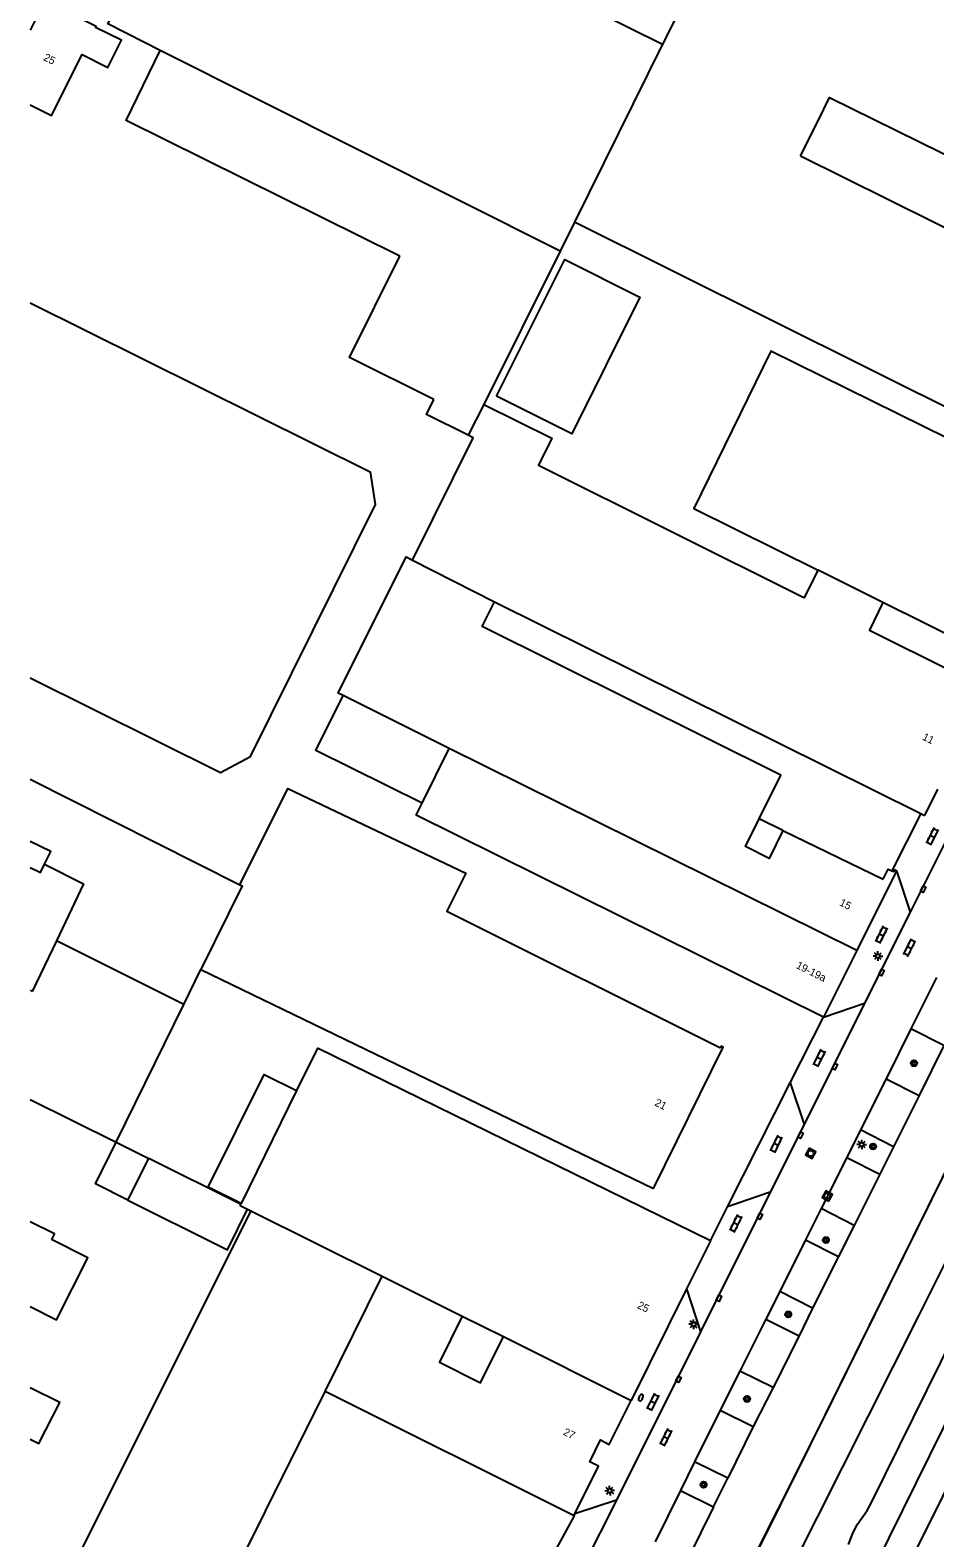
# Model space of a CAD drawing. Extents: x 135999 to 138000, y 396000 to 398501.
# Drawn here: x 136000 to 136118.4, y 397514.6 to 397711.8 of the extents above; entities that cross this region are included whole.
import ezdxf

# ---------------------------------------------------------------- set-up
doc = ezdxf.new("R2010")
doc.units = 0
for name, color, linetype in [('gg-afsc-hekwerk', 7, 'Continuous'), ('gg-anno-huisnummerreeks BGT', 7, 'Continuous'), ('gg-aspt-spoorlijn', 7, 'Continuous'), ('gg-bbg-bijgebouw', 7, 'Continuous'), ('gg-bbg-gedigitaliseerde bebouwing', 7, 'Continuous'), ('gg-bbg-gedigitaliseerde bijgebouw', 7, 'Continuous'), ('gg-bbg-hoofdgebouw', 7, 'Continuous'), ('gg-bbg-luifel en loopbrug', 7, 'Continuous'), ('gg-bbg-tussenscheiding', 7, 'Continuous'), ('gg-knt-verharding', 7, 'Continuous'), ('gg-knt-verharding nz', 7, 'Continuous'), ('gt-grn-bladgrens', 7, 'Continuous'), ('gt-grn-groengrens', 7, 'Continuous'), ('gt-grn-vlakafsluiter', 7, 'Continuous'), ('gt-symb-boom', 7, 'Continuous'), ('gt-symb-brandkraan', 7, 'Continuous'), ('gt-symb-klinker verharding', 7, 'Continuous'), ('gt-symb-kolk center center', 7, 'Continuous'), ('gt-symb-lichtmast', 7, 'Continuous'), ('gt-symb-rioolschacht', 7, 'Continuous'), ('gx-grn-maaiveld', 7, 'Continuous')]:
    doc.layers.add(name, color=color, linetype=linetype)

# ---------------------------------------------------------------- blocks, each defined once
blk = doc.blocks.new('gt0-KL1')
at = {"layer": 'gt-symb-klinker verharding'}
for p, q in [((-1.15, 0.3), (1.15, 0.3)), ((-1, -0.3), (-1, 0.3)), ((-0.5, 0.3), (-0.5, 0.45)), ((0, -0.3), (0, 0.3)), ((0.5, 0.3), (0.5, 0.45)), ((1, -0.3), (1, 0.3)), ((-1.15, -0.3), (1.15, -0.3)), ((-0.5, -0.45), (-0.5, -0.3)), ((0.5, -0.45), (0.5, -0.3))]:
    blk.add_line(p, q, dxfattribs=at)
blk = doc.blocks.new('gt0-LMAST')
at = {"layer": 'gt-symb-lichtmast'}
for p, q in [((-0.18, 0.17), (-0.45, 0.44)), ((-0.01, 0.25), (-0.01, 0.62)), ((0.17, 0.17), (0.44, 0.44)), ((-0.26, 0), (-0.63, 0)), ((-0.18, -0.18), (-0.45, -0.45)), ((-0.01, -0.25), (-0.01, -0.63)), ((0.44, -0.45), (0.17, -0.18)), ((0.24, 0), (0.62, 0))]:
    blk.add_line(p, q, dxfattribs=at)
blk.add_circle((-0.01, 0), 0.25, dxfattribs=at)
blk = doc.blocks.new('gt0-RS')
at = {"layer": 'gt-symb-rioolschacht'}
blk.add_lwpolyline([(-0.5, -0.5), (0.5, -0.5), (0.5, 0.5), (-0.5, 0.5)], close=True, dxfattribs=at)
blk.add_circle((0, 0), 0.375, dxfattribs=at)
blk = doc.blocks.new('gt0-BOOM')
at = {"layer": 'gt-symb-boom'}
for radius in [0.4, 0.2]:
    blk.add_circle((0, 0), radius, dxfattribs=at)
blk = doc.blocks.new('gt0-KOLKCC')
at = {"layer": 'gt-symb-kolk center center'}
blk.add_lwpolyline([(-0.38, 0.2), (0.38, 0.2), (0.38, -0.2), (-0.38, -0.2)], close=True, dxfattribs=at)
blk = doc.blocks.new('gt0-BR')
at = {"layer": 'gt-symb-brandkraan'}
for centre, radius, start, end in [((-0.24, 0), 0.206, 107.5669, 252.4331), ((0.6, -2.66), 3, 106.892, 107.5669), ((0, -0.69), 0.938, 73.108, 106.892), ((-0.6, -2.66), 3, 72.4331, 73.108), ((0.24, 0), 0.206, 287.567, 72.4331), ((0.6, 2.66), 3, 252.4331, 253.108), ((0, 0.69), 0.938, 253.108, 286.8921), ((-0.6, 2.66), 3, 286.8921, 287.567)]:
    blk.add_arc(centre, radius, start, end, dxfattribs=at)

msp = doc.modelspace()

# ---------------------------------------------------------------- linework, layer by layer
at = {"layer": 'gg-afsc-hekwerk'}
msp.add_line((136116.55, 397609.36), (136112.78, 397601.89), dxfattribs=at)
msp.add_lwpolyline([(136206.22, 397710.07), (136203.26, 397711.27), (136196.98, 397710.23), (136193.86, 397709.75), (136188.71, 397699.53), (136178.32, 397679.53), (136172.59, 397668.77), (136160.48, 397645.24), (136132.77, 397588.81), (136102.14, 397526.87), (136090.23, 397502.97), (136088.59, 397499.81), (136086.91, 397496.59), (136075.23, 397472.87), (136076.15, 397472.41)], dxfattribs=at)
at = {"layer": 'gg-aspt-spoorlijn'}
for points in [[(136075.9, 397441.46), (136078.9, 397447.5), (136110.62, 397511), (136126.65, 397543.4), (136168.42, 397626.98), (136182.98, 397656.49), (136206.97, 397704.32), (136208.88, 397708.17)], [(136081.38, 397443.76), (136105.46, 397491.91), (136152.12, 397585.65), (136171.93, 397625.02), (136194.83, 397671.15), (136212.4, 397706.41)]]:
    msp.add_lwpolyline(points, dxfattribs=at)
at = {"layer": 'gg-bbg-bijgebouw'}
msp.add_line((136028.9, 397557.41), (136019.37, 397538.46), dxfattribs=at)
msp.add_lwpolyline([(136019.37, 397538.46), (136005.72, 397511.12), (136022.99, 397502.49), (136038.6, 397533.78)], dxfattribs=at)
at = {"layer": 'gg-bbg-gedigitaliseerde bebouwing'}
for p, q in [((136100.84, 397695.39), (136103.07, 397699.88)), ((136071.25, 397686.71), (136069.38, 397682.94)), ((136125.05, 397659.93), (136071.25, 397686.71)), ((136069.38, 397682.94), (136059.39, 397662.89)), ((136101.36, 397637.59), (136103.12, 397641.19)), ((136060.76, 397637.07), (136116.55, 397609.36)), ((136054.84, 397617.88), (136040.96, 397624.79)), ((136051.29, 397610.71), (136054.84, 397617.88)), ((136116.55, 397609.36), (136117.04, 397609.12)), ((136098.51, 397607.16), (136111.66, 397600.78)), ((136003.43, 397592.71), (136000.28, 397586.11)), ((136020.11, 397584.38), (136022.36, 397588.96)), ((136022.36, 397588.96), (136081.58, 397560.33)), ((136000, 397586.25), (136000.28, 397586.11)), ((136011.26, 397566.38), (136020.11, 397584.38)), ((136037.6, 397578.68), (136034.87, 397573.13)), ((136089.05, 397553.49), (136037.6, 397578.68)), ((136000, 397571.97), (136011.26, 397566.38)), ((136034.87, 397573.13), (136027.61, 397558.38)), ((136027.61, 397558.38), (136027.55, 397558.27)), ((136028.46, 397557.62), (136028.9, 397557.41)), ((136003.2, 397554.45), (136002.8, 397553.64)), ((136056.56, 397543.63), (136061.94, 397540.95))]:
    msp.add_line(p, q, dxfattribs=at)
for points in [[(136103.07, 397699.88), (136104.63, 397703.04), (136136.86, 397687.15)], [(136052.84, 397663.52), (136041.79, 397669.03), (136048.38, 397682.27)], [(136123.46, 397656.75), (136096.92, 397669.84), (136086.86, 397649.26), (136103.12, 397641.19)], [(136057.32, 397658.84), (136051.86, 397661.55), (136052.84, 397663.52)], [(136059.39, 397662.89), (136068.27, 397658.47), (136066.52, 397654.94), (136101.36, 397637.59)], [(136050.05, 397642.52), (136058, 397658.5), (136057.32, 397658.84)], [(136040.96, 397624.79), (136040.32, 397625.1), (136049.21, 397642.94), (136050.05, 397642.52)], [(136095.41, 397608.66), (136098.26, 397614.41), (136059.15, 397633.83), (136060.76, 397637.07)], [(136027.44, 397600.05), (136033.72, 397612.65), (136057.03, 397601.59), (136054.53, 397596.59), (136090.35, 397578.74)], [(136103.81, 397582.73), (136050.52, 397609.16), (136051.29, 397610.71)], [(136098.51, 397607.16), (136096.7, 397603.51), (136093.61, 397605.04), (136095.41, 397608.66)], [(136000, 397544.87), (136003.47, 397543.13), (136007.54, 397551.27), (136002.8, 397553.64)], [(136056.56, 397543.63), (136053.56, 397537.6), (136058.93, 397534.92), (136061.94, 397540.95)], [(136000, 397527.55), (136001.16, 397526.97), (136003.88, 397532.33), (136000, 397534.26)]]:
    msp.add_lwpolyline(points, dxfattribs=at)
at = {"layer": 'gg-bbg-gedigitaliseerde bijgebouw'}
for p, q in [((136000, 397613.85), (136027.44, 397600.05)), ((136012.8, 397558.8), (136015.52, 397564.26)), ((136027.55, 397558.27), (136015.52, 397564.26)), ((136012.8, 397558.8), (136024.88, 397552.79))]:
    msp.add_line(p, q, dxfattribs=at)
for points in [[(136061.05, 397663.94), (136069.96, 397681.84), (136079.81, 397676.93), (136070.89, 397659.03), (136061.05, 397663.94)], [(136001.9, 397602.75), (136002.69, 397604.39), (136000, 397605.7)], [(136001.9, 397602.75), (136006.99, 397600.17), (136003.43, 397592.71)], [(136024.88, 397552.79), (136025.82, 397552.32), (136028.46, 397557.62)]]:
    msp.add_lwpolyline(points, dxfattribs=at)
at = {"layer": 'gg-bbg-hoofdgebouw'}
for p, q in [((136017, 397709.19), (136014.95, 397710.24)), ((136122.6, 397631.52), (136111.61, 397636.98)), ((136118.75, 397612.54), (136117.04, 397609.12)), ((136113.4, 397601.88), (136108.18, 397591.46)), ((136108.18, 397591.46), (136103.81, 397582.73)), ((136000, 397556.03), (136003.2, 397554.45)), ((136089.05, 397553.49), (136085.92, 397547.2)), ((136085.92, 397547.2), (136078.66, 397532.61)), ((136071.18, 397517.53), (136038.6, 397533.78)), ((136071.18, 397517.53), (136071.29, 397517.77))]:
    msp.add_line(p, q, dxfattribs=at)
for points in [[(136014.95, 397710.24), (136010.15, 397712.68), (136018.1, 397728.51), (136022.89, 397726.11), (136028.34, 397736.99)], [(136000, 397702.08), (136002.8, 397700.68), (136006.8, 397708.64), (136010.16, 397706.93), (136011.95, 397710.51), (136008.57, 397712.2), (136008.63, 397712.31), (136001.92, 397715.67), (136000, 397711.84)], [(136048.38, 397682.27), (136012.56, 397700.01), (136017, 397709.19)], [(136100.84, 397695.39), (136124.04, 397683.89), (136125.78, 397687.38), (136133.83, 397683.35), (136132.62, 397679.61), (136147.77, 397672.04)], [(136000, 397676.17), (136044.48, 397654.07), (136045.15, 397649.81), (136028.74, 397616.73), (136024.92, 397614.71), (136000, 397627.06)], [(136111.61, 397636.98), (136109.84, 397633.37), (136120.8, 397627.91)], [(136111.66, 397600.78), (136112.3, 397602.11), (136112.78, 397601.89)], [(136112.78, 397601.89), (136113.02, 397601.77), (136113.15, 397602), (136113.4, 397601.88)], [(136081.58, 397560.33), (136090.72, 397578.79), (136090.45, 397578.93), (136090.35, 397578.74)], [(136071.29, 397517.77), (136074.38, 397524), (136073.24, 397524.56), (136074.66, 397527.45), (136075.8, 397526.86), (136078.66, 397532.61)]]:
    msp.add_lwpolyline(points, dxfattribs=at)
at = {"layer": 'gg-bbg-luifel en loopbrug'}
for p, q in [((136098.51, 397607.16), (136095.41, 397608.66)), ((136011.26, 397566.38), (136015.52, 397564.26))]:
    msp.add_line(p, q, dxfattribs=at)
for points in [[(136051.29, 397610.71), (136037.4, 397617.6), (136040.96, 397624.79)], [(136000, 397602.33), (136001.36, 397601.66), (136001.9, 397602.75)], [(136027.61, 397558.38), (136023.3, 397560.52), (136030.63, 397575.24), (136034.87, 397573.13)], [(136012.8, 397558.8), (136008.55, 397560.92), (136011.26, 397566.38)]]:
    msp.add_lwpolyline(points, dxfattribs=at)
at = {"layer": 'gg-bbg-tussenscheiding'}
for p, q in [((136037.98, 397732.25), (136082.76, 397709.98)), ((136091.14, 397726.93), (136082.76, 397709.98)), ((136082.76, 397709.98), (136071.25, 397686.71)), ((136069.38, 397682.94), (136017, 397709.19)), ((136059.39, 397662.89), (136057.32, 397658.84)), ((136050.05, 397642.52), (136060.76, 397637.07)), ((136111.61, 397636.98), (136103.12, 397641.19)), ((136108.18, 397591.46), (136054.84, 397617.88)), ((136020.11, 397584.38), (136003.43, 397592.71)), ((136028.9, 397557.41), (136046.09, 397548.84)), ((136038.6, 397533.78), (136046.09, 397548.84)), ((136046.09, 397548.84), (136056.56, 397543.63)), ((136061.94, 397540.95), (136078.66, 397532.61))]:
    msp.add_line(p, q, dxfattribs=at)
for points in [[(136027.44, 397600.05), (136027.74, 397599.92), (136022.36, 397588.96)], [(136027.55, 397558.27), (136027.47, 397558.11), (136028.46, 397557.62)]]:
    msp.add_lwpolyline(points, dxfattribs=at)
at = {"layer": 'gg-knt-verharding'}
for p, q in [((136099.48, 397574.16), (136103.81, 397582.73)), ((136115.28, 397581.23), (136112.04, 397574.69)), ((136119.6, 397579.01), (136115.28, 397581.23)), ((136091.28, 397557.92), (136099.48, 397574.16)), ((136112.04, 397574.69), (136116.36, 397572.51)), ((136116.36, 397572.51), (136113, 397565.78)), ((136108.69, 397567.98), (136106.88, 397564.39)), ((136113, 397565.78), (136108.69, 397567.98)), ((136106.88, 397564.39), (136111.22, 397562.21)), ((136111.22, 397562.21), (136107.85, 397555.49)), ((136089.05, 397553.49), (136091.28, 397557.92)), ((136103.53, 397557.7), (136101.46, 397553.59)), ((136107.85, 397555.49), (136103.53, 397557.7)), ((136101.46, 397553.59), (136105.79, 397551.43)), ((136105.79, 397551.43), (136102.41, 397544.68)), ((136098.1, 397546.87), (136096.28, 397543.22)), ((136102.41, 397544.68), (136098.1, 397546.87)), ((136096.28, 397543.22), (136100.64, 397541.05)), ((136100.64, 397541.05), (136097.25, 397534.31)), ((136092.89, 397536.44), (136090.32, 397531.31)), ((136097.25, 397534.31), (136092.89, 397536.44)), ((136090.32, 397531.31), (136094.64, 397529.18)), ((136094.64, 397529.18), (136091.3, 397522.44)), ((136086.96, 397524.56), (136085.13, 397520.84)), ((136091.3, 397522.44), (136086.96, 397524.56)), ((136085.13, 397520.84), (136089.43, 397518.67)), ((136089.43, 397518.67), (136086.12, 397511.98)), ((136071.18, 397517.53), (136068.89, 397513.3))]:
    msp.add_line(p, q, dxfattribs=at)
at = {"layer": 'gg-knt-verharding nz'}
for p, q in [((136124.11, 397614.38), (136115.17, 397596.49)), ((136113.4, 397601.88), (136115.17, 397596.49)), ((136115.17, 397596.49), (136109.2, 397584.56)), ((136118.62, 397587.91), (136115.28, 397581.23)), ((136109.2, 397584.56), (136101.28, 397568.7)), ((136103.81, 397582.73), (136109.2, 397584.56)), ((136099.48, 397574.16), (136101.28, 397568.7)), ((136112.04, 397574.69), (136108.69, 397567.98)), ((136101.28, 397568.7), (136096.84, 397559.83)), ((136106.88, 397564.39), (136103.53, 397557.7)), ((136096.84, 397559.83), (136087.72, 397541.58)), ((136096.84, 397559.83), (136091.28, 397557.92)), ((136101.46, 397553.59), (136098.1, 397546.87)), ((136085.92, 397547.2), (136087.72, 397541.58)), ((136096.28, 397543.22), (136092.89, 397536.44)), ((136087.72, 397541.58), (136076.72, 397519.58)), ((136090.32, 397531.31), (136086.96, 397524.56)), ((136085.13, 397520.84), (136081.8, 397514.1)), ((136076.72, 397519.58), (136071.29, 397517.77)), ((136076.72, 397519.58), (136072.43, 397511))]:
    msp.add_line(p, q, dxfattribs=at)
at = {"layer": 'gt-grn-bladgrens'}
for p, q in [((136110.12, 397519.26), (136134.66, 397568.99)), ((136108.29, 397516.41), (136109.54, 397518.2)), ((136109.54, 397518.2), (136110.12, 397519.26)), ((136107.7, 397515.32), (136108.29, 397516.41)), ((136107.1, 397513.77), (136107.7, 397515.32))]:
    msp.add_line(p, q, dxfattribs=at)
at = {"layer": 'gt-grn-groengrens'}
for p, q in [((136119.6, 397579.01), (136116.36, 397572.51)), ((136113, 397565.78), (136111.22, 397562.21)), ((136107.85, 397555.49), (136105.79, 397551.43)), ((136102.41, 397544.68), (136100.64, 397541.05)), ((136097.25, 397534.31), (136094.64, 397529.18)), ((136089.43, 397518.67), (136091.3, 397522.44))]:
    msp.add_line(p, q, dxfattribs=at)
at = {"layer": 'gt-grn-vlakafsluiter'}
msp.add_lwpolyline([(136178.88, 397680.61), (136166.53, 397657.01), (136160.48, 397645.24), (136147.38, 397618.57), (136132.77, 397588.81), (136103.22, 397529.06), (136086.99, 397496.75)], dxfattribs=at)
at = {"layer": 'gx-grn-maaiveld'}
msp.add_lwpolyline([(136079.12, 397470.95), (136089.3, 397490.11), (136093.09, 397497.58), (136116.32, 397543.68), (136148.79, 397608.63), (136171.6, 397654), (136190.78, 397691.87), (136195.5, 397701), (136198.41, 397705.89), (136200.96, 397709.86), (136201.44, 397710.49), (136201.81, 397710.81)], dxfattribs=at)

# ---------------------------------------------------------------- block references
at = {"layer": 'gt-symb-boom'}
for p in [(136115.67, 397576.71), (136110.32, 397565.82), (136104.14, 397553.58), (136099.21, 397543.85), (136093.82, 397532.8), (136088.13, 397521.58)]:
    msp.add_blockref('gt0-BOOM', p, dxfattribs=at)
at = {"layer": 'gt-symb-brandkraan', "rotation": 63.76806006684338}
msp.add_blockref('gt0-BR', (136079.93, 397532.97), dxfattribs=at)
at = {"layer": 'gt-symb-klinker verharding'}
for p, rotation in [((136118.06, 397606.4), -116.23193993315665), ((136111.4, 397593.52), -116.23193993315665), ((136115.09, 397591.81), 63.4605615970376), ((136103.26, 397577.39), -115.71951295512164), ((136097.63, 397566.14), -115.71951295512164), ((136092.34, 397555.75), -116.56505117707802), ((136081.5, 397532.4), -115.71951295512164), ((136083.2, 397527.77), -116.61629962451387)]:
    msp.add_blockref('gt0-KL1', p, dxfattribs=dict(at, rotation=rotation))
at = {"layer": 'gt-symb-kolk center center'}
for p, rotation in [((136116.87, 397599.48), 63.30677056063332), ((136111.43, 397588.58), 63.76806006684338), ((136105.31, 397576.29), 63.89617500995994), ((136100.83, 397567.3), 63.84474624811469), ((136095.5, 397556.68), 63.30677055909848), ((136090.15, 397545.99), 63.76806006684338), ((136084.84, 397535.37), 63.76806006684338)]:
    msp.add_blockref('gt0-KOLKCC', p, dxfattribs=dict(at, rotation=rotation))
at = {"layer": 'gt-symb-lichtmast'}
for p in [(136110.96, 397590.73), (136108.84, 397566.08), (136086.84, 397542.56)]:
    msp.add_blockref('gt0-LMAST', p, dxfattribs=at)
at = {"layer": 'gt-symb-lichtmast', "rotation": 49.29925519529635}
msp.add_blockref('gt0-LMAST', (136075.86, 397520.8), dxfattribs=at)
at = {"layer": 'gt-symb-rioolschacht'}
for p, rotation in [((136102.15, 397564.91), -118.48700713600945), ((136104.32, 397559.35), 60.92313646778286)]:
    msp.add_blockref('gt0-RS', p, dxfattribs=dict(at, rotation=rotation))

# ---------------------------------------------------------------- texts
at = {"layer": 'gg-anno-huisnummerreeks BGT'}
for s, rotation, p in [('25', 333.4, (136001.65, 397707.95)), ('11', 333.5, (136116.67, 397619.08)), ('15', 333.4, (136105.82, 397597.4)), ('19-19a', 333.4, (136100.15, 397589.2)), ('21', 333.6, (136081.65, 397571.23)), ('25', 333.6, (136079.36, 397544.73)), ('27', 333.9, (136069.68, 397528.15))]:
    msp.add_text(s, height=1, rotation=rotation, dxfattribs=at).set_placement(p)

doc.saveas('drawing.dxf')
